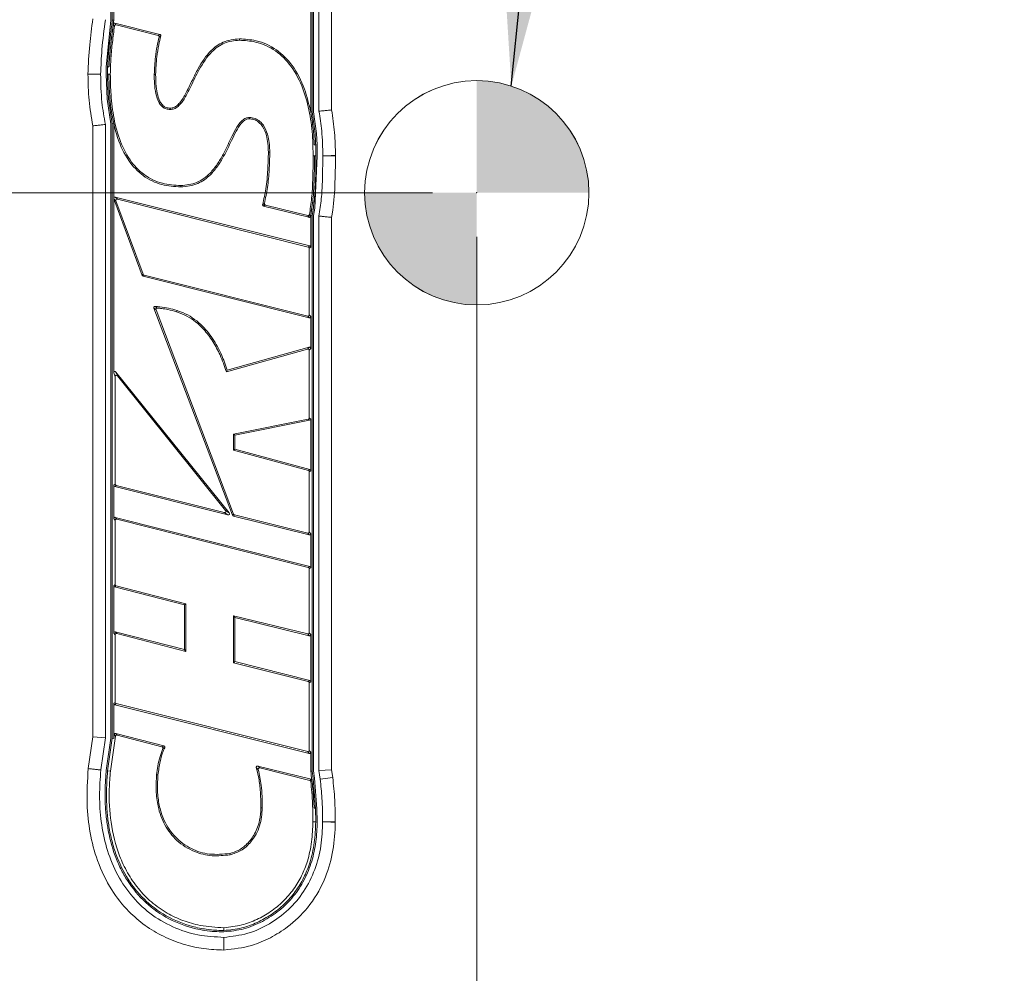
# Model space of a CAD drawing. Header units: millimetres. Extents: x 0 to 1118, y 0 to 864.
# Tile 384 of 390: x 886 to 921, y 618 to 652. Entities that reach past the tile are written whole.
import ezdxf

# ---------------------------------------------------------------- set-up
doc = ezdxf.new("R2010")
doc.units = ezdxf.units.MM
doc.header["$PDSIZE"] = -1
doc.styles.add('SLDTEXTSTYLE0', font='TXT', dxfattribs={"width": 0.605})
doc.dimstyles.new('SLDDIMSTYLE3', dxfattribs={"dimtxt": 0.18, "dimasz": 3.302, "dimexe": 0, "dimexo": 0.0625, "dimgap": 0, "dimtad": 0, "dimtih": 1, "dimtoh": 1, "dimdec": 0, "dimrnd": 1e-09, "dimzin": 0, "dimdsep": 46, "dimtxsty": 'Standard', "dimsah": 1, "dimcen": 0.09, "dimadec": 0, "dimazin": 0, "dimtfac": 3.302, "dimtdec": 0, "dimtofl": 0, "dimtmove": 0, "dimatfit": 3, "dimfxl": 1, "dimfrac": 2, "dimtolj": 1, "dimtzin": 0, "dimarcsym": 0})
doc.dimstyles.new('SLDDIMSTYLE5', dxfattribs={"dimtxt": 3.175, "dimasz": 3.302, "dimexe": 0, "dimexo": 0.0625, "dimgap": 0.79375, "dimtad": 0, "dimtih": 1, "dimtoh": 1, "dimlfac": 4, "dimrnd": 1e-09, "dimzin": 4, "dimdsep": 46, "dimtxsty": 'SLDTEXTSTYLE0', "dimsah": 1, "dimcen": 0.09, "dimadec": 0, "dimazin": 1, "dimtfac": 1, "dimtofl": 0, "dimtmove": 0, "dimatfit": 3, "dimfxl": 1, "dimfrac": 2, "dimtolj": 1, "dimtzin": 12, "dimarcsym": 0})

# ---------------------------------------------------------------- blocks, each defined once
blk = doc.blocks.new('_D_22')
at = {"color": 7, "linetype": 'Continuous', "lineweight": 0}
for p, q in [((900.769, 645.849), (739.354, 645.849)), ((740.954, 645.849), (740.954, 611.46)), ((740.954, 572.199), (740.954, 606.588)), ((788.598, 572.199), (739.354, 572.199))]:
    blk.add_line(p, q, dxfattribs=at)
for points in [[(740.954, 645.849), (740.446, 642.547), (741.462, 642.547)], [(740.954, 572.199), (741.462, 575.501), (740.446, 575.501)]]:
    blk.add_solid(points, dxfattribs=at)
at = {"color": 7, "linetype": 'Continuous', "lineweight": 0, "insert": (734.285, 610.68), "char_height": 3.175, "attachment_point": 1, "style": 'SLDTEXTSTYLE0'}
blk.add_mtext('294.60', dxfattribs=at)
blk = doc.blocks.new('_D_23')
at = {"color": 7, "linetype": 'Continuous', "lineweight": 0}
for p, q in [((902.369, 644.249), (902.369, 554.304)), ((793.669, 567.127), (793.669, 554.304)), ((793.669, 555.904), (841.35, 555.904)), ((902.369, 555.904), (854.689, 555.904))]:
    blk.add_line(p, q, dxfattribs=at)
for points in [[(793.669, 555.904), (796.971, 555.396), (796.971, 556.412)], [(902.369, 555.904), (899.067, 556.412), (899.067, 555.396)]]:
    blk.add_solid(points, dxfattribs=at)
at = {"color": 7, "linetype": 'Continuous', "lineweight": 0, "insert": (841.35, 557.561), "char_height": 3.175, "attachment_point": 1, "style": 'SLDTEXTSTYLE0'}
blk.add_mtext('434.80', dxfattribs=at)
blk = doc.blocks.new('SW_DOWELSYMBOL_1')
at = {"linetype": 'Continuous', "lineweight": 0}
h = blk.add_hatch(color=0, dxfattribs=at)
edge = h.paths.add_edge_path(flags=0)
edge.add_arc((0, 0), 4.058, 0, 90)
edge.add_line((0, 4.058), (0, 0))
edge.add_line((0, 0), (4.058, 0))
h = blk.add_hatch(color=0, dxfattribs=at)
edge = h.paths.add_edge_path(flags=0)
edge.add_arc((0, 0), 4.058, 180, 270)
edge.add_line((0, -4.058), (0, 0))
edge.add_line((0, 0), (-4.058, 0))
at = {"color": 0, "linetype": 'Continuous', "lineweight": 0}
blk.add_circle((0, 0), 4.058, dxfattribs=at)

msp = doc.modelspace()

# ---------------------------------------------------------------- linework, layer by layer
at = {"color": 7, "linetype": 'Continuous', "lineweight": 15}
for p, q in [((889.1297, 652.098), (889.1297, 669.274)), ((889.1797, 652.0951), (889.1797, 669.2146)), ((896.459, 667.7444), (896.459, 648.7844)), ((896.409, 667.7082), (896.409, 648.7796)), ((896.658, 648.8032), (896.658, 667.7122)), ((889.2302, 652.0921), (889.2302, 652.8781)), ((896.3585, 652.8314), (896.3585, 648.7748)), ((888.96, 650.3925), (889.1297, 652.098)), ((889.2302, 652.0921), (889.1797, 652.0951)), ((890.9001, 651.5795), (889.2701, 651.9855)), ((890.8387, 651.5427), (889.3134, 651.9226)), ((893.7777, 651.4207), (893.778, 651.3702)), ((888.9558, 650.1439), (888.96, 650.3925)), ((889.0058, 650.1439), (889.01, 650.3908)), ((888.7568, 650.1447), (888.7568, 650.1415)), ((888.9948, 649.2396), (888.9558, 650.1439)), ((889.1297, 648.3436), (888.9948, 649.2396)), ((889.1797, 648.3491), (889.0446, 649.2441)), ((891.2743, 648.9127), (891.2753, 648.8622)), ((896.3585, 648.7748), (896.409, 648.7796)), ((896.3585, 648.7748), (896.3598, 648.7681)), ((896.409, 648.7796), (896.516, 647.9854)), ((896.459, 648.7844), (896.5658, 647.9895)), ((888.9307, 648.322), (888.9307, 626.1257)), ((889.1297, 626.1115), (889.1297, 648.3436)), ((889.2302, 648.3546), (889.1797, 648.3491)), ((889.1797, 626.1079), (889.1797, 648.3491)), ((889.2302, 648.3546), (889.229, 648.36)), ((889.2302, 645.6647), (889.2302, 648.3546)), ((896.5658, 647.9895), (896.5903, 647.5883)), ((896.5403, 647.5864), (896.5482, 647.1878)), ((896.5903, 647.5883), (896.5982, 647.1879)), ((896.5982, 647.1879), (896.5052, 645.2963)), ((896.7972, 647.1876), (896.7972, 647.1903)), ((891.6569, 646.0586), (891.6565, 646.1091)), ((896.3234, 643.9247), (889.2863, 645.6894)), ((889.2302, 639.3334), (889.2302, 645.6325)), ((889.2316, 645.6283), (890.2585, 642.8579)), ((889.3122, 645.556), (890.2966, 642.9004)), ((896.2729, 643.8853), (889.367, 645.6171)), ((894.6553, 645.3691), (896.2929, 644.9613)), ((894.7177, 645.4057), (896.2547, 645.0228)), ((896.4557, 645.3032), (896.409, 645.0322)), ((896.5052, 645.2963), (896.459, 645.0269)), ((896.3585, 645.0376), (896.409, 645.0322)), ((896.3585, 645.0376), (896.3585, 643.8797)), ((896.409, 645.0322), (896.409, 624.9215)), ((896.459, 645.0269), (896.459, 624.925)), ((896.658, 624.9389), (896.658, 645.0062)), ((896.308, 641.4328), (896.308, 643.8403)), ((890.2907, 642.829), (896.3009, 641.3231)), ((890.3288, 642.8715), (896.2504, 641.3878)), ((890.6857, 641.6723), (893.5313, 634.1789)), ((890.7611, 641.6159), (893.5692, 634.2215)), ((896.3585, 641.3681), (896.3585, 640.2155)), ((896.2492, 640.1937), (893.3079, 639.3739)), ((896.2997, 640.2602), (893.3411, 639.4356)), ((896.308, 637.7036), (896.308, 640.149)), ((893.4101, 634.2646), (889.3127, 639.3625)), ((889.2807, 639.19), (889.2807, 635.3032)), ((893.2765, 634.3502), (889.3632, 639.219)), ((893.569, 637.1188), (896.2707, 637.6581)), ((893.6195, 637.0774), (896.3212, 637.6167)), ((896.3585, 637.6622), (896.3585, 635.791)), ((893.569, 636.5309), (893.569, 637.1188)), ((893.6195, 637.0774), (893.569, 637.1188)), ((893.6195, 636.5695), (893.6195, 637.0774)), ((893.6195, 636.5695), (893.569, 636.5309)), ((896.2738, 635.7971), (893.569, 636.5309)), ((896.3243, 635.8358), (893.6195, 636.5695)), ((896.308, 633.5759), (896.308, 635.7524)), ((889.2302, 634.0585), (889.2302, 635.2638)), ((889.2653, 635.2188), (893.3627, 634.1906)), ((889.3158, 635.2582), (893.2291, 634.2762)), ((889.2807, 633.9937), (889.2807, 631.6675)), ((896.3235, 632.3271), (889.2879, 634.1035)), ((896.273, 632.2878), (889.3384, 634.0387)), ((893.5634, 634.1503), (896.3009, 633.4662)), ((893.6013, 634.1929), (896.2504, 633.5309)), ((896.3585, 633.5112), (896.3585, 632.2822)), ((896.308, 629.9296), (896.308, 632.2428)), ((889.2302, 629.9148), (889.2302, 631.6283)), ((889.265, 631.5834), (891.794, 630.9332)), ((889.3155, 631.6226), (891.8446, 630.9723)), ((891.794, 630.9332), (891.8446, 630.9723)), ((891.794, 630.9332), (891.794, 629.3157)), ((891.8446, 630.9723), (891.8446, 629.2506)), ((893.5683, 630.5415), (896.2506, 629.8846)), ((893.569, 628.8418), (893.5683, 630.5415)), ((893.6189, 630.4771), (893.5683, 630.5415)), ((893.6194, 628.8811), (893.6189, 630.4771)), ((893.6189, 630.4771), (896.3011, 629.8202)), ((891.794, 629.3157), (889.2881, 629.9597)), ((889.2807, 629.8497), (889.2807, 627.4067)), ((891.8446, 629.2506), (889.3386, 629.8946)), ((896.3585, 629.8653), (896.3585, 628.1535)), ((891.794, 629.3157), (891.8446, 629.2506)), ((893.6194, 628.8811), (893.569, 628.8418)), ((896.273, 628.1592), (893.569, 628.8418)), ((896.3235, 628.1985), (893.6194, 628.8811)), ((896.308, 625.669), (896.308, 628.1142)), ((889.2302, 626.1043), (889.2302, 627.3673)), ((889.2653, 627.3223), (896.3009, 625.5593)), ((889.3158, 627.3617), (896.2504, 625.624)), ((888.9307, 626.1257), (888.4724, 626.1584)), ((888.9307, 626.1257), (888.7634, 624.9599)), ((888.9612, 624.9373), (889.1297, 626.1115)), ((889.1797, 626.1079), (889.0109, 624.9316)), ((889.2927, 626.1843), (889.1113, 624.9201)), ((889.2302, 626.1043), (889.1797, 626.1079)), ((889.2302, 626.1043), (889.2507, 626.2474)), ((889.3083, 626.2857), (891.0454, 625.8324)), ((890.9738, 625.7989), (889.3503, 626.2226)), ((896.3585, 625.6042), (896.3585, 624.918)), ((894.4473, 625.102), (896.3706, 624.6231)), ((896.3253, 624.5824), (894.5178, 625.0325)), ((897.1163, 624.9709), (896.658, 624.9389)), ((889.0109, 624.9316), (889.1113, 624.9201)), ((896.3585, 624.918), (896.409, 624.9215)), ((896.409, 624.9215), (896.4463, 624.6563)), ((896.5333, 623.5513), (896.4463, 624.6563)), ((896.459, 624.925), (896.4958, 624.6633)), ((896.4958, 624.6633), (896.5833, 623.5528)), ((896.7023, 624.6235), (896.658, 624.9389)), ((896.5404, 623.0837), (896.5333, 623.5513)), ((896.5833, 623.5528), (896.5904, 623.0834)), ((896.7894, 623.0806), (896.7894, 623.0843)), ((893.2192, 619.1523), (893.2189, 619.2533))]:
    msp.add_line(p, q, dxfattribs=at)
at = {"color": 9, "linetype": 'Continuous', "lineweight": 0}
for p, q in [((897.1163, 667.7122), (897.1163, 648.8454)), ((888.2985, 650.139), (888.2985, 650.1442)), ((889.0563, 650.144), (889.1068, 650.1442)), ((889.0651, 649.7092), (889.0563, 650.144)), ((888.4724, 626.1584), (888.4724, 648.2736)), ((896.4977, 647.1876), (896.4472, 647.1874)), ((896.4977, 647.1876), (896.5482, 647.1878)), ((897.2555, 647.1932), (897.2555, 647.1888)), ((889.2863, 645.6894), (889.367, 645.6171)), ((889.3122, 645.556), (889.2316, 645.6283)), ((897.1163, 644.9608), (897.1163, 624.9709)), ((896.2729, 643.8853), (896.3234, 643.9247)), ((896.3585, 643.8797), (896.308, 643.8403)), ((890.2585, 642.8579), (890.2966, 642.9004)), ((890.3288, 642.8715), (890.2907, 642.829)), ((891.5222, 641.5891), (891.507, 641.5409)), ((896.3009, 641.3231), (896.2504, 641.3878)), ((896.308, 641.4328), (896.3585, 641.3681)), ((896.2492, 640.1937), (896.2997, 640.2602)), ((896.3585, 640.2155), (896.308, 640.149)), ((889.2807, 639.19), (889.2302, 639.3334)), ((889.3127, 639.3625), (889.3632, 639.219)), ((896.3212, 637.6167), (896.2707, 637.6581)), ((896.308, 637.7036), (896.3585, 637.6622)), ((896.2738, 635.7971), (896.3243, 635.8358)), ((896.3585, 635.791), (896.308, 635.7524)), ((889.2302, 635.2638), (889.2807, 635.3032)), ((889.3158, 635.2582), (889.2653, 635.2188)), ((893.3627, 634.1906), (893.2291, 634.2762)), ((893.2765, 634.3502), (893.4101, 634.2646)), ((889.2807, 633.9937), (889.2302, 634.0585)), ((889.2879, 634.1035), (889.3384, 634.0387)), ((893.5313, 634.1789), (893.5692, 634.2215)), ((893.6013, 634.1929), (893.5634, 634.1503)), ((896.3009, 633.4662), (896.2504, 633.5309)), ((896.308, 633.5759), (896.3585, 633.5112)), ((896.273, 632.2878), (896.3235, 632.3271)), ((896.3585, 632.2822), (896.308, 632.2428)), ((889.2302, 631.6283), (889.2807, 631.6675)), ((889.3155, 631.6226), (889.265, 631.5834)), ((889.2881, 629.9597), (889.3386, 629.8946)), ((889.2807, 629.8497), (889.2302, 629.9148)), ((896.3011, 629.8202), (896.2506, 629.8846)), ((896.308, 629.9296), (896.3585, 629.8653)), ((896.273, 628.1592), (896.3235, 628.1985)), ((896.3585, 628.1535), (896.308, 628.1142)), ((889.2302, 627.3673), (889.2807, 627.4067)), ((889.3158, 627.3617), (889.2653, 627.3223)), ((888.3079, 625.0119), (888.4724, 626.1584)), ((889.2927, 626.1843), (889.2507, 626.2474)), ((889.3083, 626.2857), (889.3503, 626.2226)), ((896.3009, 625.5593), (896.2504, 625.624)), ((896.308, 625.669), (896.3585, 625.6042)), ((897.1163, 624.9709), (897.1561, 624.6872)), ((897.1561, 624.6872), (896.7023, 624.6235)), ((896.4649, 623.9537), (896.4813, 623.5972)), ((894.5561, 623.5884), (894.6066, 623.5883)), ((896.5404, 623.0837), (896.4394, 623.0841)), ((897.2477, 623.0838), (897.2477, 623.0766))]:
    msp.add_line(p, q, dxfattribs=at)
at = {"color": 9, "linetype": 'Continuous', "lineweight": 0, "flags": 128}
for points in [[(889.0563, 650.144), (889.0411, 650.144), (889.026, 650.1439), (889.0058, 650.1439)], [(890.7474, 650.1277), (890.7373, 650.1277), (890.6969, 650.1276)], [(894.8283, 647.3238), (894.8384, 647.3238), (894.8788, 647.324)], [(890.8308, 624.7795), (890.8208, 624.7804), (890.7805, 624.784)]]:
    msp.add_lwpolyline(points, dxfattribs=at)
at = {"color": 7, "linetype": 'Continuous', "lineweight": 15, "flags": 128}
for points in [[(894.1398, 648.5247), (894.1396, 648.5348), (894.1387, 648.5752)], [(893.4318, 621.9407), (893.4337, 621.9308), (893.4414, 621.8911)]]:
    msp.add_lwpolyline(points, dxfattribs=at)
at = {"color": 7, "linetype": 'Continuous', "lineweight": 0}
msp.add_circle((902.3694, 645.8489), 4.0584, dxfattribs=at)
at = {"color": 7, "linetype": 'Continuous', "lineweight": 15}
for centre, major_axis, ratio, start_param, end_param in [((889.2871, 645.6336), (0.0493, -0.0442), 0.7557416, 2.1797775, 3.4428116), ((889.1348, 645.7701), (-0.0959, 0.1373), 0.1975016, 3.1230461, 3.7113477), ((889.2871, 645.6336), (0.0493, -0.0442), 0.7557416, 4.0311131, 4.1034078), ((889.3678, 645.5613), (0.0493, -0.0442), 0.7557416, 2.1797775, 4.1034078), ((896.2541, 643.8344), (-0.0443, -0.0346), 0.889953, 2.5346777, 3.7485076), ((896.3046, 643.8738), (-0.0443, -0.0346), 0.889953, 2.5346777, 3.7485076), ((890.3077, 642.8804), (0.0367, 0.0409), 0.9096156, 2.6944515, 3.5887338), ((890.3458, 642.9229), (0.0367, 0.0409), 0.9096156, 2.6944515, 3.5887338), ((896.2541, 641.4425), (-0.0368, 0.0472), 0.8358623, 2.3218634, 3.9613219), ((896.3046, 641.3778), (-0.0368, 0.0472), 0.8358623, 2.3218634, 3.9613219), ((896.2541, 640.1391), (-0.0364, -0.0479), 0.8315202, 2.310902, 3.9722833), ((896.3046, 640.2056), (-0.0364, -0.0479), 0.8315202, 2.310902, 3.9722833), ((889.2841, 639.312), (0.0261, -0.0743), 0.6349737, 2.0770525, 4.2061328), ((889.3346, 639.1685), (0.0261, -0.0743), 0.6349737, 2.0770525, 4.2061328), ((896.2541, 637.7098), (-0.0436, 0.0358), 0.8863012, 2.5130659, 3.7701194), ((896.3046, 637.6684), (-0.0436, 0.0358), 0.8863012, 2.5130659, 3.7701194), ((896.2541, 635.7466), (-0.0446, -0.0341), 0.8913191, 2.5432309, 3.7399544), ((896.3046, 635.7852), (-0.0446, -0.0341), 0.8913191, 2.5432309, 3.7399544), ((889.3346, 635.3091), (0.0443, 0.0346), 0.8899653, 2.5347537, 3.7484316), ((889.2841, 635.2697), (0.0443, 0.0346), 0.8899653, 2.5347537, 3.7484316), ((893.2204, 634.334), (-0.068, 0.0436), 0.6188602, 2.0679223, 4.215263), ((893.354, 634.2484), (-0.068, 0.0436), 0.6188602, 2.0679223, 4.215263), ((889.2841, 634.0488), (0.0368, -0.0472), 0.8355692, 2.3211056, 3.9620797), ((889.3346, 633.984), (0.0368, -0.0472), 0.8355692, 2.3211056, 3.9620797), ((893.5803, 634.2017), (0.0365, 0.0411), 0.9099174, 2.6977879, 3.5853974), ((893.6182, 634.2443), (0.0365, 0.0411), 0.9099174, 2.6977879, 3.5853974), ((896.2541, 633.5856), (-0.0368, 0.0471), 0.8359619, 2.3221216, 3.9610637), ((896.3046, 633.5209), (-0.0368, 0.0471), 0.8359619, 2.3221216, 3.9610637), ((896.2541, 632.2369), (-0.0443, -0.0345), 0.8900695, 2.5353967, 3.7477886), ((896.3046, 632.2763), (-0.0443, -0.0345), 0.8900695, 2.5353967, 3.7477886), ((889.2841, 631.6342), (0.0444, 0.0344), 0.8903804, 2.537325, 3.7458603), ((889.3346, 631.6733), (0.0444, 0.0344), 0.8903804, 2.537325, 3.7458603), ((889.2841, 629.905), (0.0367, -0.0473), 0.8348829, 2.3193418, 3.9638435), ((889.3346, 629.8399), (0.0367, -0.0473), 0.8348829, 2.3193418, 3.9638435), ((896.2541, 629.9393), (-0.0369, 0.047), 0.8367177, 2.32409, 3.9590953), ((896.3046, 629.8749), (-0.0369, 0.047), 0.8367177, 2.32409, 3.9590953), ((896.3046, 628.1477), (-0.0443, -0.0345), 0.8900663, 2.535377, 3.7478083), ((896.2541, 628.1083), (-0.0443, -0.0345), 0.8900663, 2.535377, 3.7478083), ((889.2841, 627.3732), (0.0443, 0.0346), 0.8899411, 2.5346043, 3.748581), ((889.3346, 627.4126), (0.0443, 0.0346), 0.8899411, 2.5346043, 3.748581), ((889.3029, 626.2314), (0.0324, -0.0487), 0.8550264, 2.3780106, 3.9051747), ((889.3449, 626.1682), (0.0324, -0.0487), 0.8550264, 2.3780106, 3.9051747), ((896.2541, 625.6787), (-0.0368, 0.0472), 0.835857, 2.3218496, 3.9613357), ((896.3046, 625.6139), (-0.0368, 0.0472), 0.835857, 2.3218496, 3.9613357)]:
    msp.add_ellipse(centre, major_axis=major_axis, ratio=ratio, start_param=start_param, end_param=end_param, dxfattribs=at)
at = {"color": 9, "linetype": 'Continuous', "lineweight": 0}
for points, knots in [([(888.2985, 650.1442), (888.314, 650.497), (888.3432, 651.1645), (888.431, 651.8268), (888.4724, 652.139)], [0, 0, 0, 0, 0.5285389, 1, 1, 1, 1]), ([(889.2562, 651.8832), (889.2469, 651.8966), (889.2325, 651.9175), (889.218, 651.9384), (889.2128, 651.9459)], [0, 0, 0, 0, 0.6403808, 1, 1, 1, 1]), ([(889.2701, 651.9855), (889.2799, 651.9712), (889.2944, 651.9502), (889.3088, 651.9293), (889.3134, 651.9226)], [0, 0, 0, 0, 0.6827313, 1, 1, 1, 1]), ([(890.8387, 651.5427), (890.8513, 651.5503), (890.8717, 651.5625), (890.8922, 651.5748), (890.9001, 651.5795)], [0, 0, 0, 0, 0.6140042, 1, 1, 1, 1]), ([(890.9338, 651.5231), (890.9259, 651.5184), (890.9054, 651.5062), (890.885, 651.494), (890.8725, 651.4866)], [0, 0, 0, 0, 0.3860868, 1, 1, 1, 1]), ([(889.01, 650.3908), (889.01, 650.3908), (889.01, 650.3909), (889.01, 650.3912), (889.0101, 650.3917), (889.0108, 650.3928), (889.0136, 650.3953), (889.0249, 650.4017), (889.0414, 650.4112), (889.0558, 650.4166), (889.0615, 650.4187)], [0, 0, 0, 0, 0.0002493, 0.0024591, 0.0054492, 0.0132382, 0.0449096, 0.1704103, 0.6709392, 1, 1, 1, 1]), ([(889.0615, 650.4187), (889.0622, 650.435), (889.0646, 650.4963), (889.0681, 650.5576), (889.0706, 650.6026)], [0, 0, 0, 0, 0.2657134, 1, 1, 1, 1]), ([(888.7568, 650.1447), (888.7292, 650.1446), (888.6741, 650.1446), (888.5353, 650.1445), (888.4142, 650.1444), (888.3341, 650.1443), (888.3096, 650.1443), (888.2985, 650.1442)], [0, 0, 0, 0, 0.2908487, 0.5816974, 0.8725466, 0.9425894, 1, 1, 1, 1]), ([(888.7568, 650.1415), (888.7292, 650.1413), (888.6741, 650.141), (888.5353, 650.1403), (888.4142, 650.1396), (888.3341, 650.1392), (888.3096, 650.139), (888.2985, 650.139)], [0, 0, 0, 0, 0.2908487, 0.5816974, 0.8725466, 0.9425894, 1, 1, 1, 1]), ([(888.4724, 648.2736), (888.4201, 648.5803), (888.3149, 649.1976), (888.304, 649.8238), (888.2985, 650.139)], [0, 0, 0, 0, 0.4966689, 1, 1, 1, 1]), ([(889.0651, 649.7092), (889.0687, 649.6325), (889.0758, 649.4791), (889.0885, 649.3261), (889.0948, 649.2495)], [0, 0, 0, 0, 0.49984692, 1, 1, 1, 1]), ([(889.0948, 649.2495), (889.11, 649.1003), (889.1405, 648.8017), (889.1995, 648.5073), (889.229, 648.36)], [0, 0, 0, 0, 0.4996343, 1, 1, 1, 1]), ([(897.1163, 648.8454), (897.1575, 648.5743), (897.2407, 648.0267), (897.2505, 647.4729), (897.2555, 647.1932)], [0, 0, 0, 0, 0.4950559, 1, 1, 1, 1]), ([(896.4899, 647.5817), (896.4794, 647.7806), (896.4582, 648.1784), (896.3926, 648.5715), (896.3598, 648.7681)], [0, 0, 0, 0, 0.4996694, 1, 1, 1, 1]), ([(896.5403, 647.5864), (896.5386, 647.586), (896.527, 647.5834), (896.5101, 647.5832), (896.495, 647.5821), (896.4899, 647.5817)], [0, 0, 0, 0, 0.1001555, 0.7000547, 1, 1, 1, 1]), ([(896.4977, 647.1876), (896.4976, 647.0797), (896.4973, 646.9018), (896.4943, 646.7239), (896.4932, 646.6539)], [0, 0, 0, 0, 0.6062944, 1, 1, 1, 1]), ([(897.2555, 647.1932), (897.2434, 647.1931), (897.2188, 647.193), (897.1388, 647.1925), (897.0187, 647.1917), (896.8799, 647.1908), (896.8248, 647.1904), (896.7972, 647.1903)], [0, 0, 0, 0, 0.062982, 0.127454, 0.4183029, 0.7091514, 1, 1, 1, 1]), ([(897.2555, 647.1888), (897.2434, 647.1888), (897.2188, 647.1887), (897.1388, 647.1885), (897.0187, 647.1882), (896.8799, 647.1878), (896.8248, 647.1877), (896.7972, 647.1876)], [0, 0, 0, 0, 0.06298204, 0.12745395, 0.41830288, 0.70915143, 1, 1, 1, 1]), ([(897.2555, 647.1888), (897.2516, 646.8226), (897.2443, 646.1229), (897.1922, 645.3773), (897.1243, 645.0049), (897.1163, 644.9608)], [0, 0, 0, 0, 0.4918905, 0.9398261, 1, 1, 1, 1]), ([(894.6218, 645.4265), (894.6298, 645.4311), (894.6506, 645.4433), (894.6713, 645.4552), (894.6841, 645.4626)], [0, 0, 0, 0, 0.3822729, 1, 1, 1, 1]), ([(894.7177, 645.4057), (894.7048, 645.3981), (894.6841, 645.3859), (894.6633, 645.3738), (894.6553, 645.3691)], [0, 0, 0, 0, 0.6180071, 1, 1, 1, 1]), ([(896.2929, 644.9613), (896.2881, 644.9691), (896.2754, 644.9896), (896.2626, 645.0101), (896.2547, 645.0228)], [0, 0, 0, 0, 0.3820125, 1, 1, 1, 1]), ([(896.3113, 645.0581), (896.3191, 645.0453), (896.3318, 645.0245), (896.3445, 645.004), (896.3493, 644.9961)], [0, 0, 0, 0, 0.6182649, 1, 1, 1, 1]), ([(890.7322, 641.735), (890.7389, 641.73), (890.7642, 641.7113), (890.7896, 641.6924), (890.8083, 641.6785)], [0, 0, 0, 0, 0.2648469, 1, 1, 1, 1]), ([(890.7611, 641.6159), (890.7426, 641.6298), (890.7174, 641.6487), (890.6923, 641.6673), (890.6857, 641.6723)], [0, 0, 0, 0, 0.734952, 1, 1, 1, 1]), ([(890.9738, 625.7989), (890.9893, 625.8065), (891.0126, 625.8179), (891.0371, 625.8288), (891.0454, 625.8324)], [0, 0, 0, 0, 0.66359437, 1, 1, 1, 1]), ([(891.0501, 625.756), (891.0501, 625.756), (891.0349, 625.7502), (891.0198, 625.7431), (891.0049, 625.7361), (891.0049, 625.7361)], [0, 0, 0, 0, 0.0001566, 0.9998433, 1, 1, 1, 1]), ([(891.0748, 625.7661), (891.0664, 625.7625), (891.058, 625.759), (891.0501, 625.756), (891.0501, 625.756)], [0, 0, 0, 0, 0.9997034, 1, 1, 1, 1]), ([(893.2212, 618.4449), (892.9784, 618.454), (892.4789, 618.4727), (891.7379, 618.6408), (891.0179, 618.921), (890.355, 619.3208), (889.7078, 619.8757), (889.0949, 620.6533), (888.6278, 621.6299), (888.3545, 622.6853), (888.2317, 623.8077), (888.2808, 624.5838), (888.3079, 625.0119)], [0, 0, 0, 0, 0.0777626, 0.1600113, 0.2422405, 0.3245962, 0.406951, 0.5144198, 0.6395745, 0.751066, 0.8626903, 1, 1, 1, 1]), ([(894.4616, 624.976), (894.4616, 624.9761), (894.4439, 624.9935), (894.4205, 625.0165), (894.3969, 625.0396), (894.3913, 625.0451)], [0, 0, 0, 0, 0.0000942, 0.7630929, 1, 1, 1, 1]), ([(894.4473, 625.102), (894.4529, 625.0966), (894.4765, 625.0734), (894.4999, 625.0502), (894.5178, 625.0325)], [0, 0, 0, 0, 0.2366448, 1, 1, 1, 1]), ([(896.3253, 624.5824), (896.3337, 624.5899), (896.3488, 624.6035), (896.3639, 624.6171), (896.3706, 624.6231)], [0, 0, 0, 0, 0.5552417, 1, 1, 1, 1]), ([(897.1561, 624.6872), (897.1847, 624.4151), (897.2406, 623.8821), (897.2454, 623.3462), (897.2477, 623.0838)], [0, 0, 0, 0, 0.5104915, 1, 1, 1, 1]), ([(896.4053, 624.5846), (896.3986, 624.5785), (896.3835, 624.5648), (896.3684, 624.5511), (896.36, 624.5436)], [0, 0, 0, 0, 0.4447346, 1, 1, 1, 1]), ([(896.4813, 623.5972), (896.4889, 623.591), (896.5063, 623.5767), (896.5235, 623.5605), (896.5333, 623.5513)], [0, 0, 0, 0, 0.43403455, 1, 1, 1, 1]), ([(897.2477, 623.0766), (897.2469, 623.03), (897.2409, 622.6472), (897.1682, 621.9289), (896.8637, 620.9072), (896.3129, 619.987), (895.609, 619.3106), (894.9094, 618.8761), (894.1442, 618.5465), (893.5613, 618.4824), (893.2212, 618.4449)], [0, 0, 0, 0, 0.0205536, 0.1689272, 0.3168659, 0.4876133, 0.6358073, 0.7429122, 0.8499927, 1, 1, 1, 1]), ([(897.2477, 623.0838), (897.2391, 623.0838), (897.2146, 623.0839), (897.1344, 623.084), (897.0109, 623.0841), (896.8721, 623.0842), (896.817, 623.0843), (896.7894, 623.0843)], [0, 0, 0, 0, 0.0446643, 0.1274485, 0.4182999, 0.7091499, 1, 1, 1, 1]), ([(897.2477, 623.0766), (897.2391, 623.0767), (897.2145, 623.0769), (897.1343, 623.0776), (897.0109, 623.0787), (896.8721, 623.0799), (896.817, 623.0803), (896.7894, 623.0806)], [0, 0, 0, 0, 0.0446643, 0.1274485, 0.4182999, 0.7091499, 1, 1, 1, 1])]:
    msp.add_open_spline(points, degree=3, knots=knots, dxfattribs=at)
at = {"color": 7, "linetype": 'Continuous', "lineweight": 15}
for points, knots in [([(888.9307, 652.1131), (888.8824, 651.7522), (888.7949, 651.0986), (888.7686, 650.4397), (888.7568, 650.1447)], [0, 0, 0, 0, 0.5521182, 1, 1, 1, 1]), ([(889.01, 650.3908), (889.0109, 650.4163), (889.02, 650.6576), (889.0543, 651.0627), (889.1203, 651.6041), (889.1599, 651.9314), (889.1797, 652.0951)], [0, 0, 0, 0, 0.0447672, 0.4227118, 0.7113465, 1, 1, 1, 1]), ([(889.0706, 650.6026), (889.0837, 650.7729), (889.1092, 651.1071), (889.1714, 651.6027), (889.2106, 651.929), (889.2302, 652.0921)], [0, 0, 0, 0, 0.3419686, 0.6709743, 1, 1, 1, 1]), ([(889.2128, 651.9459), (889.1913, 651.7721), (889.1434, 651.3842), (889.0928, 650.9365), (889.0746, 650.662), (889.0706, 650.6026)], [0, 0, 0, 0, 0.3890183, 0.86791, 1, 1, 1, 1]), ([(889.2562, 651.8832), (889.2318, 651.6865), (889.1838, 651.2996), (889.1212, 650.7204), (889.1116, 650.3364), (889.1068, 650.1442)], [0, 0, 0, 0, 0.3404809, 0.6697913, 1, 1, 1, 1]), ([(889.2128, 651.9459), (889.214, 651.9513), (889.2162, 651.9622), (889.226, 651.9755), (889.239, 651.984), (889.2542, 651.988), (889.2645, 651.9863), (889.2701, 651.9855)], [0, 0, 0, 0, 0.2078278, 0.4164972, 0.6076091, 0.7895996, 1, 1, 1, 1]), ([(889.3134, 651.9226), (889.308, 651.9235), (889.297, 651.9252), (889.2811, 651.9208), (889.2685, 651.9117), (889.2595, 651.8988), (889.2573, 651.8886), (889.2562, 651.8832)], [0, 0, 0, 0, 0.2079676, 0.4167752, 0.6080617, 0.7902651, 1, 1, 1, 1]), ([(890.6969, 650.1276), (890.7072, 650.3438), (890.7235, 650.6881), (890.7949, 651.1407), (890.8477, 651.3762), (890.8725, 651.4866)], [0, 0, 0, 0, 0.4725377, 0.7526347, 1, 1, 1, 1]), ([(890.7474, 650.1277), (890.7579, 650.3438), (890.7753, 650.7042), (890.8508, 651.1691), (890.9088, 651.4164), (890.9338, 651.5231)], [0, 0, 0, 0, 0.4597703, 0.7669885, 1, 1, 1, 1]), ([(890.8725, 651.4866), (890.8734, 651.492), (890.875, 651.5027), (890.8707, 651.5184), (890.8616, 651.531), (890.8504, 651.5391), (890.8422, 651.5417), (890.8387, 651.5427)], [0, 0, 0, 0, 0.2208152, 0.4423622, 0.6490855, 0.8499838, 1, 1, 1, 1]), ([(890.9001, 651.5795), (890.9052, 651.5777), (890.9155, 651.5742), (890.9273, 651.563), (890.9342, 651.5491), (890.9361, 651.5353), (890.9345, 651.5268), (890.9338, 651.5231)], [0, 0, 0, 0, 0.2200084, 0.440753, 0.6465559, 0.8463544, 1, 1, 1, 1]), ([(893.7777, 651.4207), (893.5746, 651.3976), (893.1937, 651.3542), (892.6618, 650.9512), (892.3305, 650.4469), (892.0727, 649.9255), (891.8811, 649.517), (891.7061, 649.2), (891.5409, 649.0158), (891.4107, 648.928), (891.3186, 648.9177), (891.2743, 648.9127)], [0, 0, 0, 0, 0.16068132, 0.30143708, 0.5160814, 0.63930441, 0.7670973, 0.87795891, 0.92676875, 0.96473959, 1, 1, 1, 1]), ([(893.778, 651.3702), (893.5933, 651.3506), (893.2227, 651.3112), (892.7, 650.92), (892.327, 650.3478), (892.0623, 649.7774), (891.8397, 649.3278), (891.66, 649.0482), (891.4635, 648.897), (891.3464, 648.8658), (891.2851, 648.8627), (891.2753, 648.8622)], [0, 0, 0, 0, 0.14632649, 0.29362977, 0.50288629, 0.68881378, 0.79690611, 0.90566414, 0.95081879, 0.99215254, 1, 1, 1, 1]), ([(896.3598, 648.7681), (896.2943, 649.0498), (896.1562, 649.6427), (895.7546, 650.437), (895.1469, 651.0595), (894.4535, 651.3794), (893.9805, 651.4083), (893.7777, 651.4207)], [0, 0, 0, 0, 0.2142472, 0.4510537, 0.6499938, 0.8499338, 1, 1, 1, 1]), ([(896.4472, 647.1874), (896.4431, 647.4033), (896.4332, 647.9214), (896.3361, 648.7378), (896.1036, 649.6257), (895.7064, 650.4176), (895.1096, 651.0224), (894.4336, 651.3308), (893.9739, 651.3584), (893.778, 651.3702)], [0, 0, 0, 0, 0.1166514, 0.2799883, 0.4428959, 0.6108254, 0.7522839, 0.8944517, 1, 1, 1, 1]), ([(888.7568, 650.1415), (888.7631, 649.8019), (888.7745, 649.1907), (888.8826, 648.5893), (888.9307, 648.322)], [0, 0, 0, 0, 0.5556123, 1, 1, 1, 1]), ([(889.0446, 649.2441), (889.0426, 649.266), (889.0164, 649.5651), (889.0109, 649.8655), (889.0058, 650.1439)], [0, 0, 0, 0, 0.0734023, 1, 1, 1, 1]), ([(889.1068, 650.1442), (889.1106, 649.9283), (889.1195, 649.426), (889.2051, 648.6406), (889.4096, 647.8006), (889.7628, 647.0504), (890.3035, 646.4737), (890.9626, 646.1532), (891.4323, 646.1233), (891.6565, 646.1091)], [0, 0, 0, 0, 0.1207067, 0.2808553, 0.4405891, 0.6024966, 0.7385288, 0.8751925, 1, 1, 1, 1]), ([(891.2753, 648.8622), (891.2244, 648.866), (891.1274, 648.8733), (890.9999, 648.9439), (890.8811, 649.0728), (890.7789, 649.3023), (890.7161, 649.6191), (890.6991, 649.9083), (890.6974, 650.0779), (890.6969, 650.1276)], [0, 0, 0, 0, 0.0985717, 0.1875769, 0.276246, 0.4364076, 0.6691964, 0.9031637, 1, 1, 1, 1]), ([(891.2743, 648.9127), (891.2236, 648.9169), (891.132, 648.9246), (891.0079, 649.0021), (890.8933, 649.1498), (890.81, 649.3899), (890.7558, 649.7303), (890.7505, 649.9825), (890.7474, 650.1277)], [0, 0, 0, 0, 0.1030835, 0.1864914, 0.2921641, 0.4817775, 0.7017143, 1, 1, 1, 1]), ([(897.1163, 648.8454), (897.1145, 648.8452), (897.0899, 648.843), (897.0092, 648.8357), (896.8793, 648.8237), (896.7407, 648.8109), (896.6856, 648.8057), (896.658, 648.8032)], [0, 0, 0, 0, 0.0091102, 0.1282803, 0.4194347, 0.7096992, 1, 1, 1, 1]), ([(891.6565, 646.1091), (891.8544, 646.1302), (892.2513, 646.1724), (892.6912, 646.5079), (892.9842, 646.8788), (893.2314, 647.3004), (893.4307, 647.7305), (893.6335, 648.1422), (893.7943, 648.3991), (893.9669, 648.5388), (894.0708, 648.5715), (894.1269, 648.5746), (894.1387, 648.5752)], [0, 0, 0, 0, 0.1584687, 0.3180484, 0.4296282, 0.5415801, 0.7126539, 0.8131824, 0.9142723, 0.954512, 0.9904079, 1, 1, 1, 1]), ([(891.6569, 646.0586), (891.8707, 646.0825), (892.2695, 646.1272), (892.7094, 646.4583), (892.9996, 646.812), (893.2533, 647.2317), (893.4556, 647.6632), (893.6533, 648.0707), (893.8017, 648.321), (893.9444, 648.4601), (894.0453, 648.5165), (894.11, 648.5221), (894.1398, 648.5247)], [0, 0, 0, 0, 0.1711077, 0.3190722, 0.4300668, 0.5414278, 0.7148727, 0.8154458, 0.9088614, 0.9479119, 0.9759527, 1, 1, 1, 1]), ([(894.1387, 648.5752), (894.2089, 648.5682), (894.3479, 648.5544), (894.5412, 648.4316), (894.7189, 648.2063), (894.8558, 647.8234), (894.8703, 647.5079), (894.8788, 647.324)], [0, 0, 0, 0, 0.1300359, 0.2571279, 0.4135294, 0.6581003, 1, 1, 1, 1]), ([(894.1398, 648.5247), (894.1939, 648.5201), (894.312, 648.5101), (894.4847, 648.4125), (894.6527, 648.217), (894.8028, 647.846), (894.8184, 647.5265), (894.8283, 647.3238)], [0, 0, 0, 0, 0.105526, 0.2305295, 0.3767174, 0.6044544, 1, 1, 1, 1]), ([(896.7972, 647.1903), (896.7915, 647.4913), (896.7811, 648.0322), (896.6958, 648.5663), (896.658, 648.8032)], [0, 0, 0, 0, 0.556478, 1, 1, 1, 1]), ([(888.9307, 648.322), (888.9031, 648.3191), (888.848, 648.3132), (888.7094, 648.2984), (888.5794, 648.2848), (888.4988, 648.2764), (888.4741, 648.2738), (888.4724, 648.2736)], [0, 0, 0, 0, 0.2901291, 0.5802105, 0.8714623, 0.9914812, 1, 1, 1, 1]), ([(889.229, 648.36), (889.2751, 648.1781), (889.3943, 647.7069), (889.7139, 647.0322), (890.2655, 646.4373), (890.942, 646.1048), (891.4254, 646.0735), (891.6569, 646.0586)], [0, 0, 0, 0, 0.154241, 0.3993454, 0.6044615, 0.8105356, 1, 1, 1, 1]), ([(896.516, 647.9854), (896.5201, 647.9327), (896.5305, 647.7998), (896.5366, 647.6667), (896.5403, 647.5864)], [0, 0, 0, 0, 0.3964297, 1, 1, 1, 1]), ([(894.8283, 647.3238), (894.823, 647.1081), (894.8121, 646.6642), (894.7547, 646.0277), (894.6636, 645.6155), (894.6218, 645.4265)], [0, 0, 0, 0, 0.3384462, 0.6965359, 1, 1, 1, 1]), ([(894.8788, 647.324), (894.8736, 647.1082), (894.8634, 646.6809), (894.8076, 646.057), (894.7243, 645.6561), (894.6841, 645.4626)], [0, 0, 0, 0, 0.34533106, 0.68393494, 1, 1, 1, 1]), ([(896.3113, 645.0581), (896.3421, 645.2563), (896.406, 645.6679), (896.44, 646.3801), (896.4446, 646.8916), (896.4472, 647.1874)], [0, 0, 0, 0, 0.2814734, 0.5845475, 1, 1, 1, 1]), ([(896.5482, 647.1878), (896.548, 647.08), (896.5474, 646.7563), (896.5341, 646.2346), (896.5055, 645.7136), (896.4687, 645.41), (896.4557, 645.3032)], [0, 0, 0, 0, 0.1713884, 0.5141991, 0.8291648, 1, 1, 1, 1]), ([(896.658, 645.0062), (896.6899, 645.2152), (896.7524, 645.6248), (896.7897, 646.3541), (896.7944, 646.8723), (896.7972, 647.1876)], [0, 0, 0, 0, 0.2895967, 0.5676544, 1, 1, 1, 1]), ([(896.3493, 644.9961), (896.3799, 645.172), (896.4474, 645.5606), (896.4781, 646.1161), (896.4887, 646.4928), (896.4932, 646.6539)], [0, 0, 0, 0, 0.3211354, 0.7097893, 1, 1, 1, 1]), ([(896.4932, 646.6539), (896.4892, 646.5083), (896.4799, 646.1654), (896.452, 645.6242), (896.3897, 645.2334), (896.3585, 645.0376)], [0, 0, 0, 0, 0.2692434, 0.6337968, 1, 1, 1, 1]), ([(894.6553, 645.3691), (894.6502, 645.3709), (894.6399, 645.3745), (894.6281, 645.3857), (894.6211, 645.3996), (894.6192, 645.4137), (894.621, 645.4225), (894.6218, 645.4265)], [0, 0, 0, 0, 0.2177959, 0.436344, 0.6395575, 0.8362662, 1, 1, 1, 1]), ([(894.6841, 645.4626), (894.6831, 645.4572), (894.6813, 645.4465), (894.6854, 645.4307), (894.6942, 645.418), (894.7055, 645.4095), (894.7139, 645.4069), (894.7177, 645.4057)], [0, 0, 0, 0, 0.218842, 0.4384305, 0.6428348, 0.8409785, 1, 1, 1, 1]), ([(896.2547, 645.0228), (896.2601, 645.022), (896.2709, 645.0203), (896.2866, 645.0247), (896.2992, 645.0337), (896.3076, 645.0454), (896.3101, 645.0541), (896.3113, 645.0581)], [0, 0, 0, 0, 0.2168909, 0.4345405, 0.636703, 0.8321852, 1, 1, 1, 1]), ([(896.3493, 644.9961), (896.3477, 644.991), (896.3444, 644.9806), (896.3334, 644.9685), (896.3197, 644.9612), (896.3057, 644.959), (896.2969, 644.9606), (896.2929, 644.9613)], [0, 0, 0, 0, 0.2179833, 0.4367174, 0.6401513, 0.8371238, 1, 1, 1, 1]), ([(897.1163, 644.9608), (897.1146, 644.961), (897.0899, 644.9634), (897.0093, 644.9711), (896.8793, 644.9839), (896.7407, 644.9978), (896.6856, 645.0034), (896.658, 645.0062)], [0, 0, 0, 0, 0.0088458, 0.1283031, 0.4195508, 0.709754, 1, 1, 1, 1]), ([(890.6857, 641.6723), (890.684, 641.678), (890.6807, 641.6897), (890.6833, 641.7072), (890.6916, 641.7209), (890.7031, 641.7298), (890.7169, 641.7349), (890.7269, 641.7349), (890.7322, 641.735)], [0, 0, 0, 0, 0.18931148, 0.379917, 0.54187996, 0.68532256, 0.83286103, 1, 1, 1, 1]), ([(891.5222, 641.5891), (891.4203, 641.6183), (891.2156, 641.6769), (890.9496, 641.7182), (890.7877, 641.7307), (890.7322, 641.735)], [0, 0, 0, 0, 0.3947024, 0.7926881, 1, 1, 1, 1]), ([(890.8083, 641.6785), (890.8023, 641.6785), (890.7911, 641.6786), (890.7758, 641.6721), (890.7647, 641.6618), (890.7584, 641.6487), (890.7566, 641.6344), (890.7585, 641.6233), (890.7606, 641.6172), (890.7611, 641.6159)], [0, 0, 0, 0, 0.1887411, 0.3486873, 0.509366, 0.6526891, 0.7959811, 0.9564455, 1, 1, 1, 1]), ([(891.507, 641.5409), (891.4031, 641.5706), (891.2252, 641.6214), (890.9903, 641.661), (890.861, 641.6734), (890.8083, 641.6785)], [0, 0, 0, 0, 0.4539746, 0.7775316, 1, 1, 1, 1]), ([(893.3079, 639.3739), (893.237, 639.5784), (893.1053, 639.9583), (892.8266, 640.478), (892.4498, 640.9798), (891.9966, 641.3569), (891.6317, 641.4941), (891.507, 641.5409)], [0, 0, 0, 0, 0.2215441, 0.411735, 0.601503, 0.8638447, 1, 1, 1, 1]), ([(893.3411, 639.4356), (893.2744, 639.6243), (893.1341, 640.0211), (892.8238, 640.5858), (892.3773, 641.1309), (891.9089, 641.455), (891.5924, 641.5647), (891.5222, 641.5891)], [0, 0, 0, 0, 0.2050082, 0.4312993, 0.6567305, 0.9237828, 1, 1, 1, 1]), ([(893.3411, 639.4356), (893.3411, 639.4356), (893.3301, 639.4151), (893.319, 639.3945), (893.3079, 639.3739)], [0, 0, 0, 0, 0.0002661, 1, 1, 1, 1]), ([(890.7805, 624.784), (890.7942, 624.8911), (890.8229, 625.1151), (890.8977, 625.4343), (890.971, 625.6407), (891.0049, 625.7361)], [0, 0, 0, 0, 0.3302708, 0.6904999, 1, 1, 1, 1]), ([(891.0748, 625.7661), (891.0493, 625.7048), (890.9826, 625.5436), (890.8938, 625.2143), (890.8546, 624.9434), (890.8308, 624.7795)], [0, 0, 0, 0, 0.1952398, 0.5129084, 1, 1, 1, 1]), ([(891.0049, 625.7361), (891.0066, 625.7414), (891.01, 625.7519), (891.0081, 625.7684), (891.001, 625.7823), (890.9899, 625.7926), (890.9802, 625.7972), (890.9746, 625.7987), (890.9738, 625.7989)], [0, 0, 0, 0, 0.2063204, 0.4135073, 0.6025616, 0.782034, 0.9703391, 1, 1, 1, 1]), ([(891.0454, 625.8324), (891.0507, 625.8306), (891.0614, 625.8268), (891.0734, 625.8151), (891.0801, 625.8009), (891.0813, 625.786), (891.0787, 625.7744), (891.0757, 625.768), (891.0748, 625.7661)], [0, 0, 0, 0, 0.1996343, 0.4002197, 0.5805217, 0.7489052, 0.9245423, 1, 1, 1, 1]), ([(888.7634, 624.9599), (888.736, 624.963), (888.6812, 624.9692), (888.5433, 624.985), (888.4154, 624.9996), (888.3354, 625.0087), (888.311, 625.0115), (888.3079, 625.0119)], [0, 0, 0, 0, 0.2908043, 0.5816051, 0.8724915, 0.9838468, 1, 1, 1, 1]), ([(894.3913, 625.0451), (894.3902, 625.0512), (894.3882, 625.0625), (894.3919, 625.0789), (894.4001, 625.0916), (894.4118, 625.0999), (894.4254, 625.104), (894.4376, 625.1041), (894.4449, 625.1026), (894.4473, 625.102)], [0, 0, 0, 0, 0.1877736, 0.3430649, 0.4991707, 0.6363592, 0.7721024, 0.9242904, 1, 1, 1, 1]), ([(894.5561, 623.5884), (894.5535, 623.8043), (894.5489, 624.1855), (894.485, 624.6731), (894.418, 624.9392), (894.3913, 625.0451)], [0, 0, 0, 0, 0.4401988, 0.7773245, 1, 1, 1, 1]), ([(894.5178, 625.0325), (894.5117, 625.0335), (894.5005, 625.0353), (894.4841, 625.0313), (894.4716, 625.0229), (894.4634, 625.011), (894.4595, 624.9974), (894.4596, 624.9854), (894.4612, 624.9783), (894.4616, 624.976)], [0, 0, 0, 0, 0.1879907, 0.3442267, 0.501264, 0.6396132, 0.7767746, 0.9305896, 1, 1, 1, 1]), ([(894.4616, 624.976), (894.502, 624.7897), (894.5715, 624.4686), (894.6025, 624.0023), (894.6052, 623.7265), (894.6066, 623.5883)], [0, 0, 0, 0, 0.4082353, 0.7035096, 1, 1, 1, 1]), ([(888.7634, 624.9599), (888.7421, 624.6508), (888.6991, 624.0285), (888.7592, 623.086), (888.9487, 622.1499), (889.2953, 621.2471), (889.8204, 620.4294), (890.5172, 619.7492), (891.3502, 619.2572), (892.2679, 618.955), (892.9038, 618.9205), (893.2199, 618.9033)], [0, 0, 0, 0, 0.1082127, 0.2179398, 0.3290118, 0.4409703, 0.5540845, 0.6661157, 0.7781376, 0.8897113, 1, 1, 1, 1]), ([(893.2193, 619.1023), (893.105, 619.1044), (892.8751, 619.1088), (892.5332, 619.1488), (891.97, 619.2559), (891.2097, 619.5346), (890.358, 620.1337), (889.8083, 620.7961), (889.4745, 621.3861), (889.2013, 622.0206), (889.0295, 622.6968), (888.9415, 623.3897), (888.9148, 623.9031), (888.9191, 624.422), (888.9472, 624.7651), (888.9612, 624.9373)], [0, 0, 0, 0, 0.0415582, 0.0836325, 0.124991, 0.2500144, 0.3746603, 0.4994827, 0.5594718, 0.6208534, 0.7503284, 0.8114302, 0.8747851, 0.9371998, 1, 1, 1, 1]), ([(889.0109, 624.9316), (888.9972, 624.7638), (888.9696, 624.4278), (888.9646, 623.9179), (888.99, 623.4109), (889.0539, 622.8964), (889.1594, 622.3887), (889.36, 621.738), (889.6559, 621.1267), (890.0501, 620.5823), (890.5196, 620.0831), (891.2237, 619.5832), (891.9531, 619.3153), (892.4551, 619.2136), (892.709, 619.1779), (892.9643, 619.1558), (893.1345, 619.1535), (893.2192, 619.1523)], [0, 0, 0, 0, 0.0618196, 0.1238554, 0.1871882, 0.2482119, 0.3141746, 0.3774282, 0.4981327, 0.561459, 0.6238025, 0.7493225, 0.8747295, 0.9059286, 0.937486, 0.9688782, 1, 1, 1, 1]), ([(889.1113, 624.9201), (889.0949, 624.7048), (889.0479, 624.0875), (889.1012, 623.0476), (889.3484, 622.0222), (889.7191, 621.2285), (890.1035, 620.6624), (890.5862, 620.1661), (891.1351, 619.7774), (891.7343, 619.4976), (892.4246, 619.2952), (892.93, 619.2686), (893.2189, 619.2533)], [0, 0, 0, 0, 0.0810251, 0.2322961, 0.3888799, 0.473337, 0.5598916, 0.6444502, 0.7318474, 0.8107424, 0.8917954, 1, 1, 1, 1]), ([(893.4414, 621.8911), (893.2237, 621.8671), (892.7878, 621.819), (892.1092, 621.9899), (891.5002, 622.3693), (891.0497, 622.9577), (890.8246, 623.594), (890.7503, 624.2141), (890.7704, 624.5938), (890.7805, 624.784)], [0, 0, 0, 0, 0.14105623, 0.28251611, 0.4446469, 0.59734834, 0.7537169, 0.87668767, 1, 1, 1, 1]), ([(890.8308, 624.7795), (890.8191, 624.5632), (890.7982, 624.1773), (890.8799, 623.6195), (891.0629, 623.0632), (891.4309, 622.5081), (892.0135, 622.0878), (892.7104, 621.8697), (893.1857, 621.9165), (893.4318, 621.9407)], [0, 0, 0, 0, 0.1430255, 0.255164, 0.3708503, 0.528569, 0.6866789, 0.8378274, 1, 1, 1, 1]), ([(896.3585, 624.918), (896.3743, 624.8112), (896.4217, 624.4912), (896.4476, 624.1687), (896.4649, 623.9537)], [0, 0, 0, 0, 0.3334831, 1, 1, 1, 1]), ([(896.3706, 624.6231), (896.3756, 624.6214), (896.3855, 624.6179), (896.397, 624.6069), (896.4033, 624.5951), (896.4048, 624.5874), (896.4053, 624.5846)], [0, 0, 0, 0, 0.2845528, 0.5695887, 0.8458918, 1, 1, 1, 1]), ([(896.7894, 623.0843), (896.7867, 623.3699), (896.7819, 623.8844), (896.7268, 624.3959), (896.7023, 624.6235)], [0, 0, 0, 0, 0.5550257, 1, 1, 1, 1]), ([(896.36, 624.5436), (896.3588, 624.5487), (896.3565, 624.5589), (896.3468, 624.5716), (896.3357, 624.5792), (896.328, 624.5815), (896.3253, 624.5824)], [0, 0, 0, 0, 0.28316293, 0.56681218, 0.84164582, 1, 1, 1, 1]), ([(896.4394, 623.0841), (896.4368, 623.2999), (896.4324, 623.6566), (896.4051, 624.1436), (896.3746, 624.4136), (896.36, 624.5436)], [0, 0, 0, 0, 0.4426026, 0.7318089, 1, 1, 1, 1]), ([(896.4053, 624.5846), (896.4269, 624.3945), (896.4508, 624.1846), (896.4637, 623.9737), (896.4649, 623.9537)], [0, 0, 0, 0, 0.9050592, 1, 1, 1, 1]), ([(893.4318, 621.9407), (893.5367, 621.972), (893.7673, 622.0408), (894.0834, 622.2867), (894.3607, 622.6561), (894.5302, 623.113), (894.5479, 623.4384), (894.5561, 623.5884)], [0, 0, 0, 0, 0.1518038, 0.3337328, 0.5465692, 0.7909965, 1, 1, 1, 1]), ([(894.6066, 623.5883), (894.5895, 623.3687), (894.5554, 622.9279), (894.2558, 622.3883), (893.8633, 622.0263), (893.5744, 621.9337), (893.4414, 621.8911)], [0, 0, 0, 0, 0.2953742, 0.5930991, 0.8126224, 1, 1, 1, 1]), ([(893.2189, 619.2533), (893.4364, 619.2756), (893.8464, 619.3176), (894.4135, 619.5379), (894.92, 619.8236), (895.3715, 620.1956), (895.7501, 620.635), (896.0418, 621.1288), (896.27, 621.7036), (896.4106, 622.3622), (896.4298, 622.8433), (896.4394, 623.0841)], [0, 0, 0, 0, 0.1176935, 0.2218844, 0.3260975, 0.4313036, 0.5364903, 0.638179, 0.7399349, 0.8698052, 1, 1, 1, 1]), ([(893.2192, 619.1523), (893.4365, 619.1737), (893.8512, 619.2145), (894.4288, 619.4334), (894.9508, 619.7219), (895.4179, 620.0994), (895.8119, 620.5474), (896.1175, 621.0529), (896.3592, 621.6462), (896.5095, 622.3304), (896.5301, 622.8324), (896.5404, 623.0837)], [0, 0, 0, 0, 0.1143619, 0.2181595, 0.321983, 0.4270959, 0.5321877, 0.6341448, 0.7361662, 0.8679122, 1, 1, 1, 1]), ([(896.5904, 623.0834), (896.5886, 622.9628), (896.5849, 622.7225), (896.5491, 622.3626), (896.4896, 622.009), (896.3706, 621.5401), (896.1472, 620.979), (895.7476, 620.3713), (895.2339, 619.8573), (894.6218, 619.4644), (893.9447, 619.1793), (893.4617, 619.128), (893.2193, 619.1023)], [0, 0, 0, 0, 0.0625514, 0.1246054, 0.1874185, 0.2484149, 0.3753618, 0.4985967, 0.6232439, 0.7492662, 0.8741787, 1, 1, 1, 1]), ([(893.2199, 618.9033), (893.5114, 618.9366), (894.0878, 619.0026), (894.8807, 619.3716), (895.5759, 619.8808), (896.14, 620.5547), (896.5329, 621.3482), (896.7559, 622.2083), (896.7784, 622.7921), (896.7894, 623.0806)], [0, 0, 0, 0, 0.1437644, 0.28422893, 0.42494961, 0.56591091, 0.71268822, 0.8580348, 1, 1, 1, 1]), ([(893.2212, 618.4449), (893.2212, 618.4491), (893.2211, 618.4737), (893.2209, 618.5541), (893.2205, 618.6818), (893.2201, 618.8206), (893.22, 618.8757), (893.2199, 618.9033)], [0, 0, 0, 0, 0.0217887, 0.1274502, 0.418317, 0.709158, 1, 1, 1, 1])]:
    msp.add_open_spline(points, degree=3, knots=knots, dxfattribs=at)
at = {"color": 7, "linetype": 'Continuous', "lineweight": 0}
msp.add_point((902.3694, 645.8489), dxfattribs=at)

# ---------------------------------------------------------------- block references
msp.add_blockref('SW_DOWELSYMBOL_1', (902.3694, 645.8489), dxfattribs=at)

# ---------------------------------------------------------------- dimensions: what is measured, and where the dimension line sits
dim = msp.add_linear_dim(base=(740.9545, 572.1989), p1=(902.3694, 645.8489), p2=(790.1977, 572.1989), angle=90, dimstyle='SLDDIMSTYLE5', dxfattribs=at)
dim.commit()
dim.dimension.update_dxf_attribs({"geometry": '_D_22', "text_midpoint": (740.9545, 609.0239), "dimtype": 160})
dim = msp.add_linear_dim(base=(793.6694, 555.9042), p1=(902.3694, 645.8489), p2=(793.6694, 568.7273), dimstyle='SLDDIMSTYLE5', dxfattribs=at)
dim.commit()
dim.dimension.update_dxf_attribs({"geometry": '_D_23', "text_midpoint": (848.0194, 555.9042), "dimtype": 160})

# ---------------------------------------------------------------- leaders
msp.add_leader([(903.6189, 649.7102), (915.1091, 762.8633), (921.4591, 762.8633)], dimstyle='SLDDIMSTYLE3', dxfattribs=at)

doc.saveas('drawing.dxf')
